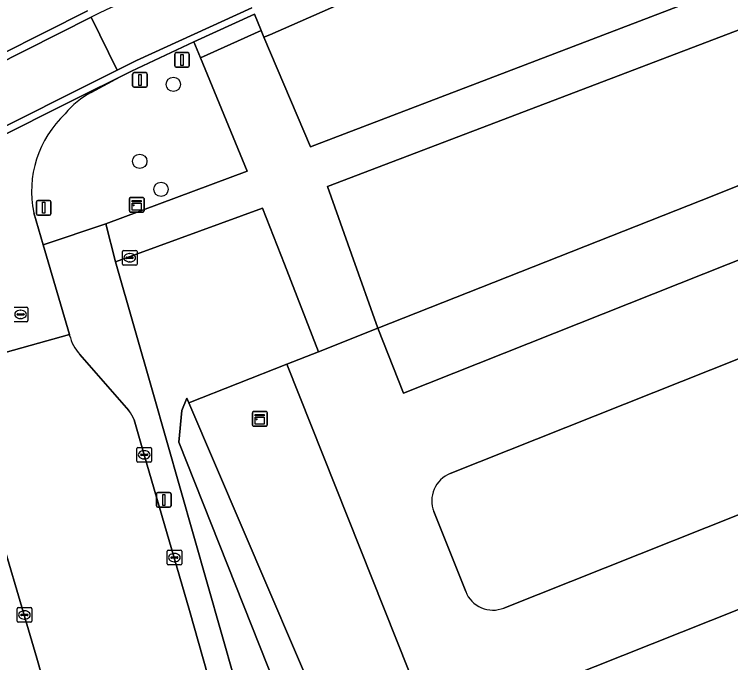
# Model space of a CAD drawing. Extents: x 162879 to 165540, y 384011 to 385181.
# Drawn here: x 163156.38 to 163205.18, y 384261.86 to 384306.06 of the extents above; entities that cross this region are included whole.
import ezdxf

# ---------------------------------------------------------------- set-up
doc = ezdxf.new("R2010")
doc.units = 0
for name, color, linetype in [('IMGEO_Boom', 7, 'Continuous'), ('IMGEO_Brandkraan', 7, 'Continuous'), ('IMGEO_Gemengd_bos', 7, 'Continuous'), ('IMGEO_Groenvoorziening', 7, 'Continuous'), ('IMGEO_Hek', 7, 'Continuous'), ('IMGEO_Kast', 7, 'Continuous'), ('IMGEO_Kolk', 7, 'Continuous'), ('IMGEO_Lichtmast', 7, 'Continuous'), ('IMGEO_Loofbos', 7, 'Continuous'), ('IMGEO_Parkeervlak_halfverhard', 7, 'Continuous'), ('IMGEO_Rijbaan_lokaal_gesloten', 7, 'Continuous'), ('IMGEO_Rijbaan_lokaal_open', 7, 'Continuous'), ('IMGEO_Rioolput', 7, 'Continuous'), ('IMGEO_Verkeersbordpaal', 7, 'Continuous'), ('IMGEO_Voetpad_open', 7, 'Continuous')]:
    doc.layers.add(name, color=color, linetype=linetype)

msp = doc.modelspace()

# ---------------------------------------------------------------- linework, layer by layer
at = {"layer": 'IMGEO_Boom'}
for centre in [(163167.212, 384301.282), (163164.921, 384296.039), (163166.373, 384294.127)]:
    msp.add_circle(centre, 0.489, dxfattribs=at)
at = {"layer": 'IMGEO_Brandkraan'}
for p, q in [((163163.739, 384289.037), (163163.739, 384289.889)), ((163163.814, 384289.963), (163164.666, 384289.963)), ((163164.227, 384289.743), (163164.252, 384289.743)), ((163164.74, 384289.889), (163164.74, 384289.037)), ((163163.998, 384289.457), (163163.998, 384289.469)), ((163164.436, 384289.42), (163164.038, 384289.42)), ((163164.041, 384289.506), (163164.439, 384289.506)), ((163164.25, 384289.183), (163164.225, 384289.183)), ((163164.482, 384289.469), (163164.482, 384289.457)), ((163164.666, 384288.963), (163163.814, 384288.963))]:
    msp.add_line(p, q, dxfattribs=at)
for points in [[(163163.739, 384289.037), (163163.739, 384289.889)], [(163163.814, 384289.963), (163164.666, 384289.963)], [(163164.74, 384289.889), (163164.74, 384289.037)], [(163164.666, 384288.963), (163163.814, 384288.963)]]:
    msp.add_lwpolyline(points, dxfattribs=at)
for centre, radius, start, end in [((163163.816, 384289.887), 0.0765, 91.552, 178.448), ((163163.816, 384289.887), 0.0765, 91.552, 178.448), ((163164.664, 384289.887), 0.0765, 1.552, 88.448), ((163164.664, 384289.887), 0.0765, 1.552, 88.448), ((163164.038, 384289.466), 0.0403, 85.8775, 175.7526), ((163164.035, 384289.456), 0.0366, 178.938, 274.7102), ((163164.439, 384289.463), 0.043, 264.8664, 352.4533), ((163164.443, 384289.468), 0.0386, 1.7309, 96.639), ((163163.816, 384289.039), 0.0765, 181.552, 268.448), ((163163.816, 384289.039), 0.0765, 181.552, 268.448), ((163164.664, 384289.039), 0.0765, 271.552, 358.448), ((163164.664, 384289.039), 0.0765, 271.552, 358.448)]:
    msp.add_arc(centre, radius, start, end, dxfattribs=at)
for centre, major_axis, ratio, start_param, end_param in [((163164.226, 384289.463), (-0.387, 0.002), 0.722429, 4.712389, 7.853982), ((163164.251, 384289.463), (-0.39, 0.002), 0.717154, 1.570796, 4.712389)]:
    msp.add_ellipse(centre, major_axis=major_axis, ratio=ratio, start_param=start_param, end_param=end_param, dxfattribs=at)
at = {"layer": 'IMGEO_Gemengd_bos'}
for points in [[(163169.069, 384303.08), (163168.608, 384304.181), (163164.369, 384302.179), (163163.594, 384301.79), (163161.61, 384300.732)], [(163157.697, 384292.53), (163158.338, 384290.339), (163162.613, 384291.77), (163172.25, 384295.354), (163169.069, 384303.08)]]:
    msp.add_lwpolyline(points, dxfattribs=at)
for centre, radius, start, end in [((163164.434, 384295.498), 5.947, 118.3486, 140.4984), ((163164.832, 384293.977), 7.28, 133.2356, 191.4649)]:
    msp.add_arc(centre, radius, start, end, dxfattribs=at)
at = {"layer": 'IMGEO_Groenvoorziening'}
for points in [[(163172.73, 384306.056), (163173.188, 384304.955), (163173.383, 384304.496), (163173.789, 384304.669), (163188.052, 384310.955), (163207.21, 384318.915)], [(163150.718, 384300.902), (163152.507, 384301.843), (163161.368, 384306.288)]]:
    msp.add_lwpolyline(points, dxfattribs=at)
msp.add_lwpolyline([(163168.275, 384279.568), (163168.134, 384279.897), (163167.789, 384279.062), (163167.581, 384276.885), (163185.211, 384232.45), (163189.807, 384224.917), (163191.216, 384225.924), (163187.066, 384235.628), (163180.92, 384250)], close=True, dxfattribs=at)
at = {"layer": 'IMGEO_Hek'}
msp.add_lwpolyline([(163168.134, 384279.897), (163168.275, 384279.568), (163180.92, 384250), (163187.066, 384235.628), (163191.216, 384225.924)], dxfattribs=at)
at = {"layer": 'IMGEO_Kast'}
for p, q in [((163164.289, 384293.575), (163165.13, 384293.575)), ((163165.13, 384293.575), (163164.289, 384293.575)), ((163164.214, 384292.65), (163164.214, 384293.491)), ((163164.214, 384293.491), (163164.214, 384292.65)), ((163165.214, 384293.5), (163165.214, 384292.659)), ((163165.214, 384292.659), (163165.214, 384293.5)), ((163165.139, 384292.575), (163164.298, 384292.575)), ((163164.298, 384292.575), (163165.139, 384292.575)), ((163172.675, 384278.986), (163173.516, 384278.986)), ((163173.516, 384278.986), (163172.675, 384278.986)), ((163173.6, 384278.911), (163173.6, 384278.07)), ((163173.6, 384278.07), (163173.6, 384278.911)), ((163172.6, 384278.061), (163172.6, 384278.902)), ((163172.6, 384278.902), (163172.6, 384278.061)), ((163173.525, 384277.986), (163172.684, 384277.986)), ((163172.684, 384277.986), (163173.525, 384277.986))]:
    msp.add_line(p, q, dxfattribs=at)
for points in [[(163164.409, 384293.365), (163165.009, 384293.365), (163165.009, 384293.28), (163164.409, 384293.28), (163164.409, 384293.365)], [(163164.409, 384293.19), (163165.009, 384293.19), (163165.009, 384292.701), (163164.409, 384292.701), (163164.409, 384293.19)], [(163172.795, 384278.776), (163173.395, 384278.776), (163173.395, 384278.691), (163172.795, 384278.691), (163172.795, 384278.776)], [(163172.795, 384278.601), (163173.395, 384278.601), (163173.395, 384278.112), (163172.795, 384278.112), (163172.795, 384278.601)]]:
    msp.add_lwpolyline(points, dxfattribs=at)
for centre in [(163164.493, 384293.039), (163172.879, 384278.45)]:
    msp.add_circle(centre, 0.0377, dxfattribs=at)
for centre, start, end in [((163164.292, 384293.497), 92.4484, 184.2845), ((163164.292, 384293.497), 92.4484, 184.2845), ((163165.136, 384293.497), 2.4484, 94.2845), ((163165.136, 384293.497), 2.4484, 94.2845), ((163164.292, 384292.653), 182.4484, 274.2845), ((163164.292, 384292.653), 182.4484, 274.2845), ((163165.136, 384292.653), 272.4484, 4.2845), ((163165.136, 384292.653), 272.4484, 4.2845), ((163172.678, 384278.908), 92.4484, 184.2845), ((163172.678, 384278.908), 92.4484, 184.2845), ((163173.522, 384278.908), 2.4484, 94.2845), ((163173.522, 384278.908), 2.4484, 94.2845), ((163172.678, 384278.064), 182.4484, 274.2845), ((163172.678, 384278.064), 182.4484, 274.2845), ((163173.522, 384278.064), 272.4484, 4.2845), ((163173.522, 384278.064), 272.4484, 4.2845)]:
    msp.add_arc(centre, 0.0779, start, end, dxfattribs=at)
at = {"layer": 'IMGEO_Kolk'}
for p, q in [((163164.798, 384276.534), (163165.65, 384276.534)), ((163164.723, 384275.608), (163164.723, 384276.46)), ((163164.982, 384276.028), (163164.982, 384276.04)), ((163165.42, 384275.991), (163165.022, 384275.991)), ((163165.025, 384276.077), (163165.423, 384276.077)), ((163165.211, 384276.314), (163165.236, 384276.314)), ((163165.466, 384276.04), (163165.466, 384276.028)), ((163165.724, 384276.46), (163165.724, 384275.608)), ((163165.65, 384275.534), (163164.798, 384275.534)), ((163165.234, 384275.754), (163165.209, 384275.754)), ((163166.782, 384268.601), (163166.782, 384269.453)), ((163166.857, 384269.527), (163167.709, 384269.527)), ((163167.27, 384269.307), (163167.295, 384269.307)), ((163167.783, 384269.453), (163167.783, 384268.601)), ((163167.041, 384269.021), (163167.041, 384269.033)), ((163167.479, 384268.984), (163167.081, 384268.984)), ((163167.084, 384269.07), (163167.482, 384269.07)), ((163167.293, 384268.747), (163167.268, 384268.747)), ((163167.525, 384269.033), (163167.525, 384269.021)), ((163167.709, 384268.527), (163166.857, 384268.527)), ((163156.565, 384264.691), (163156.565, 384265.543)), ((163156.64, 384265.617), (163157.492, 384265.617)), ((163157.053, 384265.397), (163157.078, 384265.397)), ((163157.566, 384265.543), (163157.566, 384264.691)), ((163156.824, 384265.111), (163156.824, 384265.123)), ((163157.262, 384265.074), (163156.864, 384265.074)), ((163156.867, 384265.16), (163157.265, 384265.16)), ((163157.076, 384264.837), (163157.051, 384264.837)), ((163157.308, 384265.123), (163157.308, 384265.111)), ((163157.492, 384264.617), (163156.64, 384264.617))]:
    msp.add_line(p, q, dxfattribs=at)
for points in [[(163164.798, 384276.534), (163165.65, 384276.534)], [(163164.723, 384275.608), (163164.723, 384276.46)], [(163165.724, 384276.46), (163165.724, 384275.608)], [(163165.65, 384275.534), (163164.798, 384275.534)], [(163166.782, 384268.601), (163166.782, 384269.453)], [(163166.857, 384269.527), (163167.709, 384269.527)], [(163167.783, 384269.453), (163167.783, 384268.601)], [(163167.709, 384268.527), (163166.857, 384268.527)], [(163156.565, 384264.691), (163156.565, 384265.543)], [(163156.64, 384265.617), (163157.492, 384265.617)], [(163157.566, 384265.543), (163157.566, 384264.691)], [(163157.492, 384264.617), (163156.64, 384264.617)]]:
    msp.add_lwpolyline(points, dxfattribs=at)
for centre, radius, start, end in [((163164.8, 384276.458), 0.0765, 91.552, 178.448), ((163164.8, 384276.458), 0.0765, 91.552, 178.448), ((163165.648, 384276.458), 0.0765, 1.552, 88.448), ((163165.648, 384276.458), 0.0765, 1.552, 88.448), ((163165.022, 384276.037), 0.0403, 85.8775, 175.7526), ((163165.019, 384276.027), 0.0366, 178.938, 274.7102), ((163165.423, 384276.034), 0.043, 264.8664, 352.4533), ((163165.427, 384276.039), 0.0386, 1.7309, 96.639), ((163164.8, 384275.61), 0.0765, 181.552, 268.448), ((163164.8, 384275.61), 0.0765, 181.552, 268.448), ((163165.648, 384275.61), 0.0765, 271.552, 358.448), ((163165.648, 384275.61), 0.0765, 271.552, 358.448), ((163166.859, 384269.451), 0.0765, 91.552, 178.448), ((163166.859, 384269.451), 0.0765, 91.552, 178.448), ((163167.707, 384269.451), 0.0765, 1.552, 88.448), ((163167.707, 384269.451), 0.0765, 1.552, 88.448), ((163167.081, 384269.03), 0.0403, 85.8775, 175.7526), ((163167.078, 384269.02), 0.0366, 178.938, 274.7102), ((163167.482, 384269.027), 0.043, 264.8664, 352.4533), ((163167.486, 384269.032), 0.0386, 1.7309, 96.639), ((163166.859, 384268.603), 0.0765, 181.552, 268.448), ((163166.859, 384268.603), 0.0765, 181.552, 268.448), ((163167.707, 384268.603), 0.0765, 271.552, 358.448), ((163167.707, 384268.603), 0.0765, 271.552, 358.448), ((163156.642, 384265.541), 0.0765, 91.552, 178.448), ((163156.642, 384265.541), 0.0765, 91.552, 178.448), ((163157.49, 384265.541), 0.0765, 1.552, 88.448), ((163157.49, 384265.541), 0.0765, 1.552, 88.448), ((163156.864, 384265.12), 0.0403, 85.8775, 175.7526), ((163156.861, 384265.11), 0.0366, 178.938, 274.7102), ((163157.265, 384265.117), 0.043, 264.8664, 352.4533), ((163157.269, 384265.122), 0.0386, 1.7309, 96.639), ((163156.642, 384264.693), 0.0765, 181.552, 268.448), ((163156.642, 384264.693), 0.0765, 181.552, 268.448), ((163157.49, 384264.693), 0.0765, 271.552, 358.448), ((163157.49, 384264.693), 0.0765, 271.552, 358.448)]:
    msp.add_arc(centre, radius, start, end, dxfattribs=at)
for centre, major_axis, ratio, start_param, end_param in [((163165.21, 384276.034), (-0.387, 0.002), 0.722429, 4.712389, 7.853982), ((163165.235, 384276.034), (-0.39, 0.002), 0.717154, 1.570796, 4.712389), ((163167.269, 384269.027), (-0.387, 0.002), 0.722429, 4.712389, 7.853982), ((163167.294, 384269.027), (-0.39, 0.002), 0.717154, 1.570796, 4.712389), ((163157.052, 384265.117), (-0.387, 0.002), 0.722429, 4.712389, 7.853982), ((163157.077, 384265.117), (-0.39, 0.002), 0.717154, 1.570796, 4.712389)]:
    msp.add_ellipse(centre, major_axis=major_axis, ratio=ratio, start_param=start_param, end_param=end_param, dxfattribs=at)
at = {"layer": 'IMGEO_Lichtmast'}
for p, q in [((163167.305, 384302.544), (163167.305, 384303.344)), ((163167.305, 384303.344), (163167.305, 384302.544)), ((163167.405, 384303.444), (163168.195, 384303.444)), ((163168.195, 384303.444), (163167.405, 384303.444)), ((163168.295, 384303.344), (163168.295, 384302.544)), ((163168.295, 384302.544), (163168.295, 384303.344)), ((163168.195, 384302.444), (163167.405, 384302.444)), ((163167.405, 384302.444), (163168.195, 384302.444)), ((163166.064, 384272.561), (163166.064, 384273.361)), ((163166.064, 384273.361), (163166.064, 384272.561)), ((163166.164, 384273.461), (163166.954, 384273.461)), ((163166.954, 384273.461), (163166.164, 384273.461)), ((163167.054, 384273.361), (163167.054, 384272.561)), ((163167.054, 384272.561), (163167.054, 384273.361)), ((163166.954, 384272.461), (163166.164, 384272.461)), ((163166.164, 384272.461), (163166.954, 384272.461))]:
    msp.add_line(p, q, dxfattribs=at)
for points in [[(163167.725, 384303.319), (163167.875, 384303.319), (163167.875, 384302.569), (163167.725, 384302.569), (163167.725, 384303.319)], [(163166.484, 384273.336), (163166.634, 384273.336), (163166.634, 384272.586), (163166.484, 384272.586), (163166.484, 384273.336)]]:
    msp.add_lwpolyline(points, dxfattribs=at)
for centre, start, end in [((163167.405, 384303.344), 90, 180), ((163167.405, 384303.344), 90, 180), ((163168.195, 384303.344), 0, 90), ((163168.195, 384303.344), 360, 90), ((163167.405, 384302.544), 180, 270), ((163167.405, 384302.544), 180, 270), ((163168.195, 384302.544), 270, 0), ((163168.195, 384302.544), 270, 0), ((163166.164, 384273.361), 90, 180), ((163166.164, 384273.361), 90, 180), ((163166.954, 384273.361), 0, 90), ((163166.954, 384273.361), 360, 90), ((163166.164, 384272.561), 180, 270), ((163166.164, 384272.561), 180, 270), ((163166.954, 384272.561), 270, 0), ((163166.954, 384272.561), 270, 0)]:
    msp.add_arc(centre, 0.1, start, end, dxfattribs=at)
at = {"layer": 'IMGEO_Loofbos'}
for points in [[(163258.409, 384315.438), (163262.996, 384316.665), (163263.415, 384315.567), (163265.801, 384316.53), (163266.87, 384316.925), (163274.064, 384319.582), (163274.905, 384319.892), (163271.964, 384330.355), (163243.087, 384319.302), (163240.785, 384318.42), (163216.145, 384308.989), (163211.887, 384307.358), (163177.714, 384294.318), (163179.352, 384289.705), (163181.137, 384284.654), (163203.161, 384293.364)], [(163239.854, 384321.297), (163236.688, 384329.183), (163232.009, 384327.659), (163220.631, 384323.738), (163207.21, 384318.915), (163188.052, 384310.955), (163173.789, 384304.669), (163173.383, 384304.496), (163176.562, 384297.025), (163176.848, 384297.127), (163210.797, 384310.139), (163215.094, 384311.851)]]:
    msp.add_lwpolyline(points, close=True, dxfattribs=at)
msp.add_lwpolyline([(163185.211, 384232.45), (163167.581, 384276.885), (163167.789, 384279.062), (163168.134, 384279.897), (163168.275, 384279.568), (163174.939, 384282.203), (163177.1, 384283.058), (163174.781, 384289.017), (163173.274, 384292.832), (163163.268, 384289.196), (163165.806, 384280.301), (163171.41, 384260.66)], dxfattribs=at)
at = {"layer": 'IMGEO_Parkeervlak_halfverhard'}
msp.add_lwpolyline([(163174.939, 384282.203), (163168.275, 384279.568), (163180.92, 384250), (163187.066, 384235.628), (163202.017, 384241.529), (163275.729, 384271.9), (163258.409, 384315.438), (163203.161, 384293.364), (163181.137, 384284.654), (163182.9, 384280.224), (163259.652, 384310.769), (163273.675, 384275.533), (163190.73, 384242.524)], close=True, dxfattribs=at)
for points in [[(163255.22, 384302.273), (163186.074, 384274.755)], [(163189.723, 384265.588), (163258.868, 384293.105)], [(163261.085, 384287.537), (163191.939, 384260.019)], [(163184.956, 384272.157), (163187.125, 384266.707)]]:
    msp.add_lwpolyline(points, dxfattribs=at)
for centre, radius, start, end in [((163186.814, 384272.897), 2, 111.7079, 201.7247), ((163188.983, 384267.445), 1.999, 201.6632, 291.7322)]:
    msp.add_arc(centre, radius, start, end, dxfattribs=at)
at = {"layer": 'IMGEO_Rijbaan_lokaal_gesloten'}
for points in [[(163181.137, 384284.654), (163177.1, 384283.058), (163174.939, 384282.203), (163190.73, 384242.524), (163273.675, 384275.533), (163259.652, 384310.769), (163182.9, 384280.224)], [(163163.382, 384302.252), (163161.622, 384305.861), (163152.679, 384301.369), (163150.915, 384300.439), (163141.531, 384295.681), (163143.365, 384292.054), (163143.423, 384292.083), (163152.765, 384296.875), (163153.951, 384297.527), (163159.882, 384300.503), (163162.739, 384301.938)]]:
    msp.add_lwpolyline(points, close=True, dxfattribs=at)
for points in [[(163161.622, 384305.861), (163163.382, 384302.252), (163164.703, 384302.899), (163172.552, 384306.5)], [(163186.074, 384274.755), (163255.22, 384302.273)], [(163258.868, 384293.105), (163189.723, 384265.588)], [(163191.939, 384260.019), (163261.085, 384287.537)], [(163187.125, 384266.707), (163184.956, 384272.157)]]:
    msp.add_lwpolyline(points, dxfattribs=at)
for centre, radius, start, end in [((163314.594, 383993.926), 347.425, 113.1804, 116.12317), ((163186.814, 384272.897), 2, 111.7079, 201.7247), ((163188.983, 384267.445), 1.999, 201.6632, 291.7322)]:
    msp.add_arc(centre, radius, start, end, dxfattribs=at)
at = {"layer": 'IMGEO_Rijbaan_lokaal_open'}
for points in [[(163161.368, 384306.288), (163152.507, 384301.843), (163150.718, 384300.902), (163142.305, 384296.633), (163119.462, 384285.067)], [(163172.552, 384306.5), (163164.703, 384302.899), (163163.382, 384302.252), (163162.739, 384301.938), (163159.882, 384300.503), (163153.951, 384297.527), (163152.765, 384296.875), (163143.423, 384292.083), (163143.365, 384292.054), (163126.767, 384283.656)], [(163117.918, 384283.749), (163141.531, 384295.681), (163150.915, 384300.439), (163152.679, 384301.369), (163161.622, 384305.861)], [(163143.634, 384291.66), (163145.533, 384292.61), (163146.364, 384293.038), (163153.013, 384296.459), (163154.174, 384297.096), (163161.026, 384300.529), (163163.594, 384301.79), (163164.369, 384302.179), (163168.608, 384304.181), (163172.73, 384306.056)], [(163163.594, 384301.79), (163161.026, 384300.529), (163154.174, 384297.096), (163153.013, 384296.459), (163146.364, 384293.038), (163146.789, 384293.17)], [(163161.61, 384300.732), (163163.594, 384301.79)], [(163152.612, 384290.058), (163153.163, 384288.113), (163153.346, 384287.562), (163154.745, 384282.736), (163160.127, 384284.227), (163158.338, 384290.339), (163157.697, 384292.53)], [(163160.142, 384284.175), (163160.127, 384284.227), (163154.745, 384282.736)], [(163164.178, 384279.049), (163160.84, 384282.86)], [(163189.169, 384190.923), (163188.057, 384195.917), (163172.662, 384250), (163168.3, 384265.421), (163165.224, 384276.034), (163164.539, 384278.413)], [(163154.054, 384275.284), (163154.642, 384273.205), (163157.9, 384262.178), (163160.319, 384253.651), (163161.354, 384250), (163167.934, 384226.8), (163168.074, 384226.307), (163169.674, 384220.665), (163177.768, 384191.622)]]:
    msp.add_lwpolyline(points, dxfattribs=at)
for centre, radius, start, end in [((163314.594, 383993.926), 347.425, 113.1804, 116.12317), ((163164.434, 384295.498), 5.947, 118.3486, 140.4984), ((163164.832, 384293.977), 7.28, 133.2356, 191.4649), ((163163.179, 384284.944), 3.133, 194.2162, 221.7024), ((163162.044, 384277.417), 2.687, 21.7578, 37.4015)]:
    msp.add_arc(centre, radius, start, end, dxfattribs=at)
at = {"layer": 'IMGEO_Rioolput'}
for p, q in [((163156.378, 384286.102), (163157.23, 384286.102)), ((163156.791, 384285.882), (163156.816, 384285.882)), ((163157.304, 384286.028), (163157.304, 384285.176)), ((163156.562, 384285.596), (163156.562, 384285.608)), ((163157, 384285.559), (163156.602, 384285.559)), ((163156.605, 384285.645), (163157.003, 384285.645)), ((163156.814, 384285.322), (163156.789, 384285.322)), ((163157.046, 384285.608), (163157.046, 384285.596)), ((163157.23, 384285.102), (163156.378, 384285.102))]:
    msp.add_line(p, q, dxfattribs=at)
for points in [[(163156.378, 384286.102), (163157.23, 384286.102)], [(163157.304, 384286.028), (163157.304, 384285.176)], [(163157.23, 384285.102), (163156.378, 384285.102)]]:
    msp.add_lwpolyline(points, dxfattribs=at)
for centre, radius, start, end in [((163157.228, 384286.026), 0.0765, 1.552, 88.448), ((163157.228, 384286.026), 0.0765, 1.552, 88.448), ((163156.602, 384285.605), 0.0403, 85.8775, 175.7526), ((163156.599, 384285.595), 0.0366, 178.938, 274.7102), ((163157.003, 384285.602), 0.043, 264.8664, 352.4533), ((163157.007, 384285.607), 0.0386, 1.7309, 96.639), ((163157.228, 384285.178), 0.0765, 271.552, 358.448), ((163157.228, 384285.178), 0.0765, 271.552, 358.448)]:
    msp.add_arc(centre, radius, start, end, dxfattribs=at)
for centre, major_axis, ratio, start_param, end_param in [((163156.79, 384285.602), (-0.387, 0.002), 0.722429, 4.712389, 7.853982), ((163156.815, 384285.602), (-0.39, 0.002), 0.717154, 1.570796, 4.712389)]:
    msp.add_ellipse(centre, major_axis=major_axis, ratio=ratio, start_param=start_param, end_param=end_param, dxfattribs=at)
at = {"layer": 'IMGEO_Verkeersbordpaal'}
for p, q in [((163164.438, 384301.18), (163164.438, 384301.98)), ((163164.438, 384301.98), (163164.438, 384301.18)), ((163164.538, 384302.08), (163165.328, 384302.08)), ((163165.328, 384302.08), (163164.538, 384302.08)), ((163165.428, 384301.98), (163165.428, 384301.18)), ((163165.428, 384301.18), (163165.428, 384301.98)), ((163165.328, 384301.08), (163164.538, 384301.08)), ((163164.538, 384301.08), (163165.328, 384301.08)), ((163157.879, 384292.466), (163157.879, 384293.266)), ((163157.879, 384293.266), (163157.879, 384292.466)), ((163157.979, 384293.366), (163158.769, 384293.366)), ((163158.769, 384293.366), (163157.979, 384293.366)), ((163158.869, 384293.266), (163158.869, 384292.466)), ((163158.869, 384292.466), (163158.869, 384293.266)), ((163158.769, 384292.366), (163157.979, 384292.366)), ((163157.979, 384292.366), (163158.769, 384292.366))]:
    msp.add_line(p, q, dxfattribs=at)
for points in [[(163164.858, 384301.955), (163165.008, 384301.955), (163165.008, 384301.205), (163164.858, 384301.205), (163164.858, 384301.955)], [(163158.299, 384293.241), (163158.449, 384293.241), (163158.449, 384292.491), (163158.299, 384292.491), (163158.299, 384293.241)]]:
    msp.add_lwpolyline(points, dxfattribs=at)
for centre, start, end in [((163164.538, 384301.98), 90, 180), ((163164.538, 384301.98), 90, 180), ((163165.328, 384301.98), 0, 90), ((163165.328, 384301.98), 360, 90), ((163164.538, 384301.18), 180, 270), ((163164.538, 384301.18), 180, 270), ((163165.328, 384301.18), 270, 0), ((163165.328, 384301.18), 270, 0), ((163157.979, 384293.266), 90, 180), ((163157.979, 384293.266), 90, 180), ((163158.769, 384293.266), 0, 90), ((163158.769, 384293.266), 360, 90), ((163157.979, 384292.466), 180, 270), ((163157.979, 384292.466), 180, 270), ((163158.769, 384292.466), 270, 0), ((163158.769, 384292.466), 270, 0)]:
    msp.add_arc(centre, 0.1, start, end, dxfattribs=at)
at = {"layer": 'IMGEO_Voetpad_open'}
for points in [[(163210.797, 384310.139), (163176.848, 384297.127), (163176.562, 384297.025), (163173.383, 384304.496), (163173.188, 384304.955), (163169.069, 384303.08), (163172.25, 384295.354), (163162.613, 384291.77), (163163.268, 384289.196), (163173.274, 384292.832), (163174.781, 384289.017), (163177.1, 384283.058), (163181.137, 384284.654), (163179.352, 384289.705), (163177.714, 384294.318), (163211.887, 384307.358)], [(163163.268, 384289.196), (163162.613, 384291.77), (163158.338, 384290.339), (163160.127, 384284.227), (163160.142, 384284.175)], [(163192.179, 384191.399), (163191.016, 384196.414), (163185.857, 384214.477), (163185.267, 384216.541), (163184.05, 384220.804), (163175.711, 384250), (163172.669, 384261.113), (163171.41, 384260.66), (163165.806, 384280.301), (163163.268, 384289.196)], [(163160.84, 384282.86), (163164.178, 384279.049)], [(163154.745, 384282.736), (163148.784, 384282.785), (163155.116, 384260.952), (163155.934, 384258.131), (163157.473, 384252.825), (163160.319, 384253.651), (163157.9, 384262.178), (163154.642, 384273.205), (163154.054, 384275.284)], [(163164.539, 384278.413), (163165.224, 384276.034), (163168.3, 384265.421), (163172.662, 384250), (163188.057, 384195.917), (163189.169, 384190.923)]]:
    msp.add_lwpolyline(points, dxfattribs=at)
msp.add_lwpolyline([(163173.188, 384304.955), (163172.73, 384306.056), (163168.608, 384304.181), (163169.069, 384303.08)], close=True, dxfattribs=at)
for centre, radius, start, end in [((163163.179, 384284.944), 3.133, 194.2162, 221.7024), ((163162.044, 384277.417), 2.687, 21.7578, 37.4015)]:
    msp.add_arc(centre, radius, start, end, dxfattribs=at)

doc.saveas('drawing.dxf')
